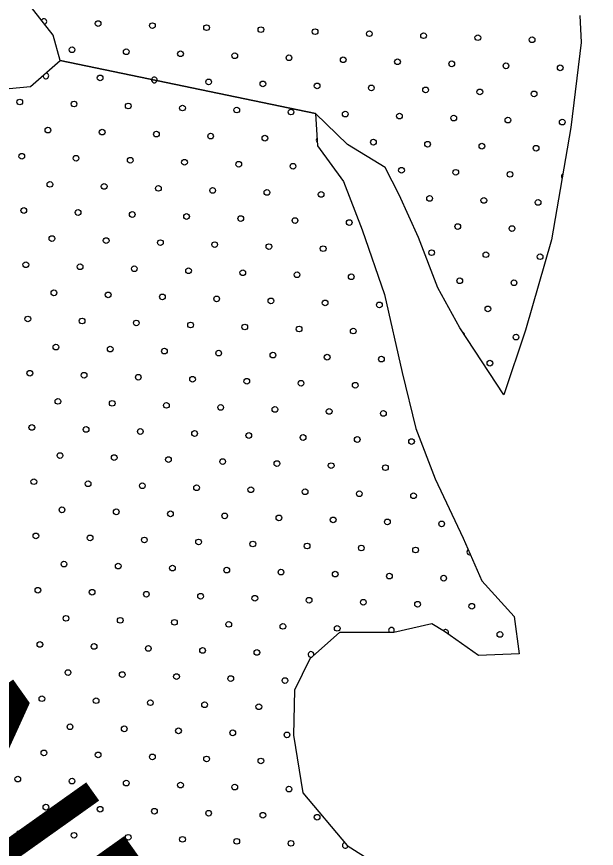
# Model space of a CAD drawing. Extents: x 1612280 to 1883141, y 560852 to 780851.
# Drawn here: x 1788796 to 1790951, y 656572 to 659663 of the extents above; entities that cross this region are included whole.
import ezdxf

# ---------------------------------------------------------------- set-up
doc = ezdxf.new("R2010")
doc.units = 0
for name, color, linetype in [('DESIGN - DRAINAGE - Bridges', 7, 'Continuous'), ('DESIGN - SCRATCH - User 1', 7, 'Continuous'), ('DESIGN - TRAFFIC CONTROL PERMANENT - Pavement Marking Text', 7, 'Continuous')]:
    doc.layers.add(name, color=color, linetype=linetype)

msp = doc.modelspace()

# ---------------------------------------------------------------- linework, layer by layer
at = {"layer": 'DESIGN - SCRATCH - User 1'}
for points in [[(1789907, 659303.5), (1788958.6, 659499.9), (1788932.8, 659593.9), (1788796.6, 659767.9)], [(1789907, 659303.5), (1788958.6, 659499.9), (1788932.8, 659593.9), (1788796.6, 659767.9)], [(1789907, 659303.5), (1788958.6, 659499.9), (1788932.8, 659593.9), (1788796.6, 659767.9)], [(1789907, 659303.5), (1788958.6, 659499.9), (1788932.8, 659593.9), (1788796.6, 659767.9)], [(1788094.2, 659664.4), (1788253.9, 659572.8), (1788420.7, 659488.1), (1788601.6, 659443.5), (1788768.4, 659396.5), (1788848.2, 659403.5), (1788958.7, 659499.8), (1789907, 659303.5)], [(1788094.2, 659664.4), (1788253.9, 659572.8), (1788420.7, 659488.1), (1788601.6, 659443.5), (1788768.4, 659396.5), (1788848.2, 659403.5), (1788958.7, 659499.8), (1789907, 659303.5)], [(1788094.2, 659664.4), (1788253.9, 659572.8), (1788420.7, 659488.1), (1788601.6, 659443.5), (1788768.4, 659396.5), (1788848.2, 659403.5), (1788958.7, 659499.8), (1789907, 659303.5)], [(1788094.2, 659664.4), (1788253.9, 659572.8), (1788420.7, 659488.1), (1788601.6, 659443.5), (1788768.4, 659396.5), (1788848.2, 659403.5), (1788958.7, 659499.8), (1789907, 659303.5)], [(1790889.7, 659668.1), (1790894.5, 659567.3), (1790856.1, 659250.7), (1790784.2, 658833.4), (1790688.4, 658497.6), (1790606.9, 658257.8), (1790443.9, 658507.2), (1790362.4, 658655.9), (1790290.5, 658843), (1790218.6, 659001.3), (1790165.8, 659102), (1790026.8, 659188.4), (1789907, 659303.5)], [(1790889.7, 659668.1), (1790894.5, 659567.3), (1790856.1, 659250.7), (1790784.2, 658833.4), (1790688.4, 658497.6), (1790606.9, 658257.8), (1790443.9, 658507.2), (1790362.4, 658655.9), (1790290.5, 658843), (1790218.6, 659001.3), (1790165.8, 659102), (1790026.8, 659188.4), (1789907, 659303.5)], [(1790889.7, 659668.1), (1790894.5, 659567.3), (1790856.1, 659250.7), (1790784.2, 658833.4), (1790688.4, 658497.6), (1790606.9, 658257.8), (1790443.9, 658507.2), (1790362.4, 658655.9), (1790290.5, 658843), (1790218.6, 659001.3), (1790165.8, 659102), (1790026.8, 659188.4), (1789907, 659303.5)], [(1790889.7, 659668.1), (1790894.5, 659567.3), (1790856.1, 659250.7), (1790784.2, 658833.4), (1790688.4, 658497.6), (1790606.9, 658257.8), (1790443.9, 658507.2), (1790362.4, 658655.9), (1790290.5, 658843), (1790218.6, 659001.3), (1790165.8, 659102), (1790026.8, 659188.4), (1789907, 659303.5)], [(1789907, 659303.5), (1789914.1, 659182.9), (1790011.9, 659050.3), (1790081.3, 658870.4), (1790163.3, 658630.6), (1790229.5, 658340.2), (1790280, 658131.9), (1790352.5, 657945.7), (1790456.6, 657724.7), (1790526, 657566.9), (1790645.9, 657434.4), (1790664.8, 657295.5), (1790513.4, 657289.2), (1790387.2, 657377.6), (1790339.9, 657406), (1790198, 657374.4), (1789996.1, 657374.4), (1789885.7, 657276.6), (1789829, 657159.8), (1789825.8, 656992.5)], [(1789907, 659303.5), (1789914.1, 659182.9), (1790011.9, 659050.3), (1790081.3, 658870.4), (1790163.3, 658630.6), (1790229.5, 658340.2), (1790280, 658131.9), (1790352.5, 657945.7), (1790456.6, 657724.7), (1790526, 657566.9), (1790645.9, 657434.4), (1790664.8, 657295.5), (1790513.4, 657289.2), (1790387.2, 657377.6), (1790339.9, 657406), (1790198, 657374.4), (1789996.1, 657374.4), (1789885.7, 657276.6), (1789829, 657159.8), (1789825.8, 656992.5)], [(1789907, 659303.5), (1789914.1, 659182.9), (1790011.9, 659050.3), (1790081.3, 658870.4), (1790163.3, 658630.6), (1790229.5, 658340.2), (1790280, 658131.9), (1790352.5, 657945.7), (1790456.6, 657724.7), (1790526, 657566.9), (1790645.9, 657434.4), (1790664.8, 657295.5), (1790513.4, 657289.2), (1790387.2, 657377.6), (1790339.9, 657406), (1790198, 657374.4), (1789996.1, 657374.4), (1789885.7, 657276.6), (1789829, 657159.8), (1789825.8, 656992.5)], [(1789907, 659303.5), (1789914.1, 659182.9), (1790011.9, 659050.3), (1790081.3, 658870.4), (1790163.3, 658630.6), (1790229.5, 658340.2), (1790280, 658131.9), (1790352.5, 657945.7), (1790456.6, 657724.7), (1790526, 657566.9), (1790645.9, 657434.4), (1790664.8, 657295.5), (1790513.4, 657289.2), (1790387.2, 657377.6), (1790339.9, 657406), (1790198, 657374.4), (1789996.1, 657374.4), (1789885.7, 657276.6), (1789829, 657159.8), (1789825.8, 656992.5)], [(1789825.8, 656992.5), (1789860.5, 656777.9), (1790024.5, 656582.2), (1790194.8, 656474.9), (1790478.7, 656430.7), (1790573.3, 656235), (1790674.3, 655995.2), (1790756.3, 655692.2), (1790882.4, 655547), (1790989.7, 655559.6)], [(1789825.8, 656992.5), (1789860.5, 656777.9), (1790024.5, 656582.2), (1790194.8, 656474.9), (1790478.7, 656430.7), (1790573.3, 656235), (1790674.3, 655995.2), (1790756.3, 655692.2), (1790882.4, 655547), (1790989.7, 655559.6)], [(1789825.8, 656992.5), (1789860.5, 656777.9), (1790024.5, 656582.2), (1790194.8, 656474.9), (1790478.7, 656430.7), (1790573.3, 656235), (1790674.3, 655995.2), (1790756.3, 655692.2), (1790882.4, 655547), (1790989.7, 655559.6)], [(1789825.8, 656992.5), (1789860.5, 656777.9), (1790024.5, 656582.2), (1790194.8, 656474.9), (1790478.7, 656430.7), (1790573.3, 656235), (1790674.3, 655995.2), (1790756.3, 655692.2), (1790882.4, 655547), (1790989.7, 655559.6)]]:
    msp.add_lwpolyline(points, dxfattribs=at)
for centre in [(1789838.6, 658703.9), (1789838.6, 658703.9), (1789943.1, 658599.3), (1789943.1, 658599.3)]:
    msp.add_circle(centre, 10.6, dxfattribs=at)
at = {"layer": 'DESIGN - TRAFFIC CONTROL PERMANENT - Pavement Marking Text'}
for centre in [(1789099.4, 659637.3), (1789099.4, 659637.3), (1789301, 659629.8), (1789301, 659629.8), (1789502.6, 659622.3), (1789502.6, 659622.3), (1789704.2, 659614.9), (1789704.2, 659614.9), (1789905.8, 659607.4), (1789905.8, 659607.4), (1790107.4, 659599.9), (1790107.4, 659599.9), (1790309, 659592.4), (1790309, 659592.4), (1790510.6, 659585), (1790510.6, 659585), (1790712.2, 659577.5), (1790712.2, 659577.5), (1789002.3, 659540.2), (1789002.3, 659540.2), (1789203.9, 659532.7), (1789203.9, 659532.7), (1789405.5, 659525.2), (1789405.5, 659525.2), (1789607.1, 659517.8), (1789607.1, 659517.8), (1789808.7, 659510.3), (1789808.7, 659510.3), (1790010.3, 659502.8), (1790010.3, 659502.8), (1790212, 659495.4), (1790212, 659495.4), (1790413.6, 659487.9), (1790413.6, 659487.9), (1790615.2, 659480.4), (1790615.2, 659480.4), (1790816.8, 659473), (1790816.8, 659473), (1789106.8, 659435.6), (1789106.8, 659435.6), (1789510.1, 659420.7), (1789510.1, 659420.7), (1789711.7, 659413.2), (1789711.7, 659413.2), (1789913.3, 659405.8), (1789913.3, 659405.8), (1790114.9, 659398.3), (1790114.9, 659398.3), (1790316.5, 659390.8), (1790316.5, 659390.8), (1790518.1, 659383.4), (1790518.1, 659383.4), (1790719.7, 659375.9), (1790719.7, 659375.9), (1788808.2, 659346), (1788808.2, 659346), (1789009.8, 659338.6), (1789009.8, 659338.6), (1789211.4, 659331.1), (1789211.4, 659331.1), (1789413, 659323.6), (1789413, 659323.6), (1789614.6, 659316.2), (1789614.6, 659316.2), (1789816.2, 659308.7), (1789816.2, 659308.7), (1790017.8, 659301.2), (1790017.8, 659301.2), (1790219.4, 659293.8), (1790219.4, 659293.8), (1790421, 659286.3), (1790421, 659286.3), (1790622.6, 659278.8), (1790622.6, 659278.8), (1790824.3, 659271.4), (1790824.3, 659271.4), (1788912.7, 659241.5), (1788912.7, 659241.5), (1789114.3, 659234), (1789114.3, 659234), (1789315.9, 659226.6), (1789315.9, 659226.6), (1789517.5, 659219.1), (1789517.5, 659219.1), (1789719.1, 659211.6), (1789719.1, 659211.6), (1790122.4, 659196.7), (1790122.4, 659196.7), (1790324, 659189.2), (1790324, 659189.2), (1790525.6, 659181.8), (1790525.6, 659181.8), (1790727.2, 659174.3), (1790727.2, 659174.3), (1788815.6, 659144.4), (1788815.6, 659144.4), (1789017.2, 659137), (1789017.2, 659137), (1789218.8, 659129.5), (1789218.8, 659129.5), (1789420.4, 659122), (1789420.4, 659122), (1789622.1, 659114.6), (1789622.1, 659114.6), (1789823.7, 659107.1), (1789823.7, 659107.1), (1790226.9, 659092.2), (1790226.9, 659092.2), (1790428.5, 659084.7), (1790428.5, 659084.7), (1790630.1, 659077.2), (1790630.1, 659077.2), (1788920.2, 659039.9), (1788920.2, 659039.9), (1789121.8, 659032.4), (1789121.8, 659032.4), (1789323.4, 659025), (1789323.4, 659025), (1789525, 659017.5), (1789525, 659017.5), (1789726.6, 659010), (1789726.6, 659010), (1789928.2, 659002.6), (1789928.2, 659002.6), (1790331.4, 658987.6), (1790331.4, 658987.6), (1790533, 658980.2), (1790533, 658980.2), (1790734.6, 658972.7), (1790734.6, 658972.7), (1788823.1, 658942.8), (1788823.1, 658942.8), (1789024.7, 658935.3), (1789024.7, 658935.3), (1789226.3, 658927.9), (1789226.3, 658927.9), (1789427.9, 658920.4), (1789427.9, 658920.4), (1789629.5, 658912.9), (1789629.5, 658912.9), (1789831.1, 658905.5), (1789831.1, 658905.5), (1790032.7, 658898), (1790032.7, 658898), (1790436, 658883.1), (1790436, 658883.1), (1790637.6, 658875.6), (1790637.6, 658875.6), (1788927.6, 658838.3), (1788927.6, 658838.3), (1789129.2, 658830.8), (1789129.2, 658830.8), (1789330.8, 658823.3), (1789330.8, 658823.3), (1789532.5, 658815.9), (1789532.5, 658815.9), (1789734.1, 658808.4), (1789734.1, 658808.4), (1789935.7, 658800.9), (1789935.7, 658800.9), (1790338.9, 658786), (1790338.9, 658786), (1790540.5, 658778.5), (1790540.5, 658778.5), (1790742.1, 658771.1), (1790742.1, 658771.1), (1788830.6, 658741.2), (1788830.6, 658741.2), (1789032.2, 658733.7), (1789032.2, 658733.7), (1789233.8, 658726.3), (1789233.8, 658726.3), (1789435.4, 658718.8), (1789435.4, 658718.8), (1789637, 658711.3), (1789637, 658711.3), (1790040.2, 658696.4), (1790040.2, 658696.4), (1790443.4, 658681.5), (1790443.4, 658681.5), (1790645, 658674), (1790645, 658674), (1788935.1, 658636.7), (1788935.1, 658636.7), (1789136.7, 658629.2), (1789136.7, 658629.2), (1789338.3, 658621.7), (1789338.3, 658621.7), (1789539.9, 658614.3), (1789539.9, 658614.3), (1789741.5, 658606.8), (1789741.5, 658606.8), (1790144.8, 658591.9), (1790144.8, 658591.9), (1790548, 658576.9), (1790548, 658576.9), (1788838, 658539.6), (1788838, 658539.6), (1789039.6, 658532.1), (1789039.6, 658532.1), (1789241.2, 658524.7), (1789241.2, 658524.7), (1789442.9, 658517.2), (1789442.9, 658517.2), (1789644.5, 658509.7), (1789644.5, 658509.7), (1789846.1, 658502.3), (1789846.1, 658502.3), (1790047.7, 658494.8), (1790047.7, 658494.8), (1790652.5, 658472.4), (1790652.5, 658472.4), (1788942.6, 658435.1), (1788942.6, 658435.1), (1789144.2, 658427.6), (1789144.2, 658427.6), (1789345.8, 658420.1), (1789345.8, 658420.1), (1789547.4, 658412.7), (1789547.4, 658412.7), (1789749, 658405.2), (1789749, 658405.2), (1789950.6, 658397.7), (1789950.6, 658397.7), (1790152.2, 658390.3), (1790152.2, 658390.3), (1790555.4, 658375.3), (1790555.4, 658375.3), (1788845.5, 658338), (1788845.5, 658338), (1789047.1, 658330.5), (1789047.1, 658330.5), (1789248.7, 658323.1), (1789248.7, 658323.1), (1789450.3, 658315.6), (1789450.3, 658315.6), (1789651.9, 658308.1), (1789651.9, 658308.1), (1789853.5, 658300.6), (1789853.5, 658300.6), (1790055.1, 658293.2), (1790055.1, 658293.2), (1788950, 658233.4), (1788950, 658233.4), (1789151.6, 658226), (1789151.6, 658226), (1789353.2, 658218.5), (1789353.2, 658218.5), (1789554.9, 658211), (1789554.9, 658211), (1789756.5, 658203.6), (1789756.5, 658203.6), (1789958.1, 658196.1), (1789958.1, 658196.1), (1790159.7, 658188.6), (1790159.7, 658188.6), (1788853, 658136.4), (1788853, 658136.4), (1789054.6, 658128.9), (1789054.6, 658128.9), (1789256.2, 658121.4), (1789256.2, 658121.4), (1789457.8, 658114), (1789457.8, 658114), (1789659.4, 658106.5), (1789659.4, 658106.5), (1789861, 658099), (1789861, 658099), (1790062.6, 658091.6), (1790062.6, 658091.6), (1790264.2, 658084.1), (1790264.2, 658084.1), (1788957.5, 658031.8), (1788957.5, 658031.8), (1789159.1, 658024.4), (1789159.1, 658024.4), (1789360.7, 658016.9), (1789360.7, 658016.9), (1789562.3, 658009.4), (1789562.3, 658009.4), (1789763.9, 658002), (1789763.9, 658002), (1789965.5, 657994.5), (1789965.5, 657994.5), (1790167.2, 657987), (1790167.2, 657987), (1788860.4, 657934.8), (1788860.4, 657934.8), (1789062, 657927.3), (1789062, 657927.3), (1789263.6, 657919.8), (1789263.6, 657919.8), (1789465.3, 657912.4), (1789465.3, 657912.4), (1789666.9, 657904.9), (1789666.9, 657904.9), (1789868.5, 657897.4), (1789868.5, 657897.4), (1790070.1, 657890), (1790070.1, 657890), (1790271.7, 657882.5), (1790271.7, 657882.5), (1788965, 657830.2), (1788965, 657830.2), (1789166.6, 657822.8), (1789166.6, 657822.8), (1789368.2, 657815.3), (1789368.2, 657815.3), (1789569.8, 657807.8), (1789569.8, 657807.8), (1789771.4, 657800.4), (1789771.4, 657800.4), (1789973, 657792.9), (1789973, 657792.9), (1790174.6, 657785.4), (1790174.6, 657785.4), (1790376.2, 657778), (1790376.2, 657778), (1788867.9, 657733.2), (1788867.9, 657733.2), (1789069.5, 657725.7), (1789069.5, 657725.7), (1789271.1, 657718.2), (1789271.1, 657718.2), (1789472.7, 657710.8), (1789472.7, 657710.8), (1789674.3, 657703.3), (1789674.3, 657703.3), (1789875.9, 657695.8), (1789875.9, 657695.8), (1790077.5, 657688.4), (1790077.5, 657688.4), (1790279.2, 657680.9), (1790279.2, 657680.9), (1788972.4, 657628.6), (1788972.4, 657628.6), (1789174, 657621.1), (1789174, 657621.1), (1789375.6, 657613.7), (1789375.6, 657613.7), (1789577.3, 657606.2), (1789577.3, 657606.2), (1789778.9, 657598.7), (1789778.9, 657598.7), (1789980.5, 657591.3), (1789980.5, 657591.3), (1790182.1, 657583.8), (1790182.1, 657583.8), (1790383.7, 657576.3), (1790383.7, 657576.3), (1788875.4, 657531.5), (1788875.4, 657531.5), (1789077, 657524.1), (1789077, 657524.1), (1789278.6, 657516.6), (1789278.6, 657516.6), (1789480.2, 657509.1), (1789480.2, 657509.1), (1789681.8, 657501.7), (1789681.8, 657501.7), (1789883.4, 657494.2), (1789883.4, 657494.2), (1790085, 657486.7), (1790085, 657486.7), (1790286.6, 657479.3), (1790286.6, 657479.3), (1790488.2, 657471.8), (1790488.2, 657471.8), (1788979.9, 657427), (1788979.9, 657427), (1789181.5, 657419.5), (1789181.5, 657419.5), (1789383.1, 657412.1), (1789383.1, 657412.1), (1789584.7, 657404.6), (1789584.7, 657404.6), (1789786.3, 657397.1), (1789786.3, 657397.1), (1789987.9, 657389.7), (1789987.9, 657389.7), (1790592.8, 657367.3), (1790592.8, 657367.3), (1788882.8, 657329.9), (1788882.8, 657329.9), (1789084.4, 657322.5), (1789084.4, 657322.5), (1789286, 657315), (1789286, 657315), (1789487.7, 657307.5), (1789487.7, 657307.5), (1789689.3, 657300.1), (1789689.3, 657300.1), (1788987.4, 657225.4), (1788987.4, 657225.4), (1789189, 657217.9), (1789189, 657217.9), (1789390.6, 657210.5), (1789390.6, 657210.5), (1789592.2, 657203), (1789592.2, 657203), (1789793.8, 657195.5), (1789793.8, 657195.5), (1788890.3, 657128.3), (1788890.3, 657128.3), (1789091.9, 657120.9), (1789091.9, 657120.9), (1789293.5, 657113.4), (1789293.5, 657113.4), (1789495.1, 657105.9), (1789495.1, 657105.9), (1789696.7, 657098.5), (1789696.7, 657098.5), (1788793.2, 657031.3), (1788793.2, 657031.3), (1788994.8, 657023.8), (1788994.8, 657023.8), (1789196.4, 657016.3), (1789196.4, 657016.3), (1789398, 657008.9), (1789398, 657008.9), (1789599.7, 657001.4), (1789599.7, 657001.4), (1789801.3, 656993.9), (1789801.3, 656993.9), (1788897.8, 656926.7), (1788897.8, 656926.7), (1789099.4, 656919.2), (1789099.4, 656919.2), (1789301, 656911.8), (1789301, 656911.8), (1789502.6, 656904.3), (1789502.6, 656904.3), (1789704.2, 656896.8), (1789704.2, 656896.8), (1788800.7, 656829.6), (1788800.7, 656829.6), (1789002.3, 656822.2), (1789002.3, 656822.2), (1789203.9, 656814.7), (1789203.9, 656814.7), (1789405.5, 656807.2), (1789405.5, 656807.2), (1789607.1, 656799.8), (1789607.1, 656799.8), (1789808.7, 656792.3), (1789808.7, 656792.3), (1788905.2, 656725.1), (1788905.2, 656725.1), (1789106.8, 656717.6), (1789106.8, 656717.6), (1789308.4, 656710.2), (1789308.4, 656710.2), (1789510.1, 656702.7), (1789510.1, 656702.7), (1789711.7, 656695.2), (1789711.7, 656695.2), (1789913.3, 656687.8), (1789913.3, 656687.8), (1788808.2, 656628), (1788808.2, 656628), (1789009.8, 656620.6), (1789009.8, 656620.6), (1789211.4, 656613.1), (1789211.4, 656613.1), (1789413, 656605.6), (1789413, 656605.6), (1789614.6, 656598.2), (1789614.6, 656598.2), (1789816.2, 656590.7), (1789816.2, 656590.7)]:
    msp.add_circle(centre, 10.6, dxfattribs=at)
for centre, start, end in [((1788897.8, 659644.7), 287.3884, 148.752), ((1788905.2, 659443.1), 174.9253, 87.2498), ((1789308.4, 659428.2), 172.4149, 344.1947), ((1789308.4, 659428.2), 344.5107, 172.0894), ((1789920.7, 659204.2), 141.5109, 225.2739), ((1790831.7, 659069.8), 119.3989, 221.0488), ((1790450.9, 658479.9), 2.6216, 63.701), ((1790480.8, 657673.4), 121.5615, 285.9088), ((1790189.6, 657382.2), 312.464, 227.536), ((1790391.2, 657374.7), 325.335, 146.8299), ((1789890.9, 657292.6), 347.1361, 275.9645), ((1790017.8, 656583.2), 104.8257, 342.6977)]:
    msp.add_arc(centre, 10.6, start, end, dxfattribs=at)

# ---------------------------------------------------------------- texts
at = {"layer": 'DESIGN - DRAINAGE - Bridges'}
msp.add_text('STONES', height=739.01, rotation=305.397, dxfattribs=at).set_placement((1786957.4, 658493.6))
msp.add_text('STONES', height=739.01, rotation=305.397, dxfattribs=at).set_placement((1786957.4, 658493.6))

doc.saveas('drawing.dxf')
